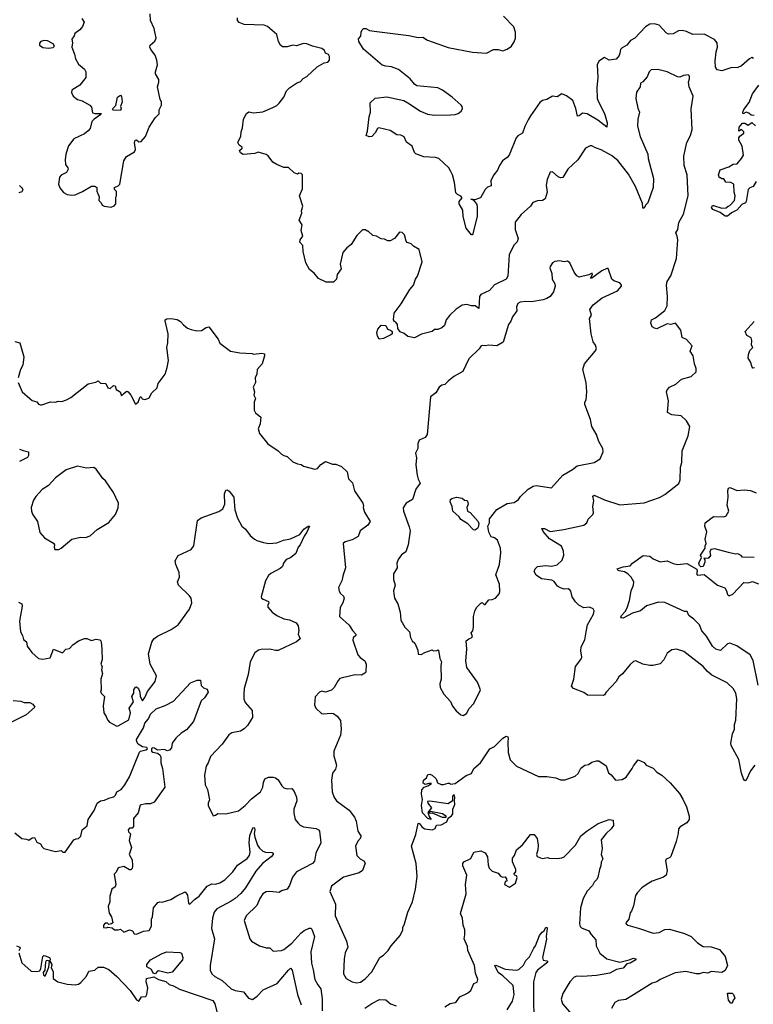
# Model space of a CAD drawing. Extents: x 2056909 to 2160450, y 827444 to 1016825.
# Tile 313 of 501: x 2119806 to 2126138, y 940922 to 949413. Entities that reach past the tile are written whole.
import ezdxf

# ---------------------------------------------------------------- set-up
doc = ezdxf.new("R2010")
doc.units = 0

msp = doc.modelspace()

# ---------------------------------------------------------------- linework, layer by layer
at = {"layer": '0CON10XD'}
for points in [[(2120376.2, 948913.8), (2120325, 948847.5), (2120257.5, 948805), (2120252.5, 948785), (2120267.5, 948755), (2120303.9, 948723.9), (2120345, 948712.5), (2120412.5, 948675), (2120425, 948660), (2120435, 948610), (2120454.3, 948604.3), (2120510, 948605), (2120507.5, 948595), (2120448.8, 948555), (2120430, 948535), (2120413.3, 948475), (2120397.5, 948455), (2120365, 948430), (2120274.4, 948385.6), (2120226.2, 948325), (2120203.8, 948255), (2120198.8, 948205), (2120201.2, 948165), (2120222.5, 948135), (2120223.3, 948125), (2120210, 948095), (2120165, 948071.2), (2120148.8, 948055), (2120140, 947995), (2120153.4, 947963.4), (2120183.6, 947923.6), (2120215, 947904.3), (2120255, 947899.2), (2120285, 947904.2), (2120349.5, 947930.5), (2120425, 947977.5), (2120455, 947977.5), (2120472.5, 947965), (2120472.5, 947935), (2120492.5, 947885), (2120490, 947855), (2120510, 947835), (2120517.5, 947815), (2120535, 947803.8), (2120595, 947796), (2120622.7, 947807.3), (2120636.7, 947825), (2120637, 947883), (2120642.5, 947895), (2120641.7, 947931.7), (2120625, 947950), (2120623.3, 947965), (2120655, 947980), (2120670, 947995), (2120704.4, 948195.6), (2120727, 948233), (2120796, 948275), (2120806.2, 948295), (2120797.5, 948355), (2120802.5, 948375), (2120815, 948377.5), (2120835, 948360), (2120855, 948363.3), (2120891.2, 948405), (2120923.8, 948485), (2120974.4, 948565.6), (2121009.5, 948600.5), (2121011.2, 948635), (2121030, 948675), (2121030, 948705), (2121018.8, 948725), (2120995.8, 948835), (2121008, 948875), (2121007.7, 948897.7), (2120977.5, 948945), (2120977.5, 948965), (2120996.2, 949025), (2120990, 949065), (2120976.1, 949106.1), (2120937.5, 949155), (2120930, 949175), (2120933.8, 949195), (2120971.7, 949228.3), (2120983.8, 949255), (2120967.3, 949337.3), (2120936.2, 949405), (2120933.3, 949465)], [(2120342.5, 949425), (2120361.7, 949391.7), (2120347.5, 949355), (2120326.7, 949325), (2120282.5, 949295), (2120277, 949273), (2120257.5, 949245), (2120262.5, 949215), (2120257.5, 949175), (2120280, 949115), (2120287.5, 949075), (2120315, 949030), (2120366.4, 948986.4), (2120377.5, 948965), (2120376.2, 948913.8)], [(2125741.7, 943791.7), (2125705, 943836), (2125537.5, 943965), (2125475, 943983.3), (2125435, 943980), (2125395, 943950), (2125365, 943891.2), (2125335, 943858.8), (2125275, 943843.3), (2125245, 943843.3), (2125185, 943853.8), (2125125, 943883.3), (2125105, 943878.8), (2125075, 943853.3), (2125008.3, 943771.7), (2124976.7, 943745), (2124954.2, 943705.8), (2124866.7, 943615), (2124855, 943591.2), (2124845, 943586), (2124707.7, 943587.7), (2124675, 943610), (2124586.7, 943645), (2124568.8, 943665), (2124588, 943725), (2124603.3, 943835), (2124650, 943895), (2124658.8, 943915), (2124649.5, 943969.5), (2124652, 944005), (2124684.3, 944065), (2124695.4, 944134.6), (2124706.9, 944195), (2124758.6, 944285), (2124763.3, 944315), (2124755, 944332.5), (2124723.6, 944346.4), (2124675, 944340), (2124632.5, 944365), (2124603.9, 944393.9), (2124575.8, 944435.8), (2124563.9, 944483.9), (2124555, 944496.7), (2124540, 944505), (2124505, 944501.4), (2124475, 944512), (2124448.9, 944528.9), (2124418.9, 944568.9), (2124399.8, 944579.8), (2124311.2, 944591.2), (2124265, 944621.4), (2124246.7, 944655), (2124255, 944678), (2124275, 944696.7), (2124345, 944705.6), (2124395, 944701.4), (2124445, 944710.6), (2124486.9, 944753.1), (2124502.2, 944795), (2124499.4, 944829.4), (2124482, 944872), (2124380, 944935), (2124325, 944999.4), (2124312.5, 945025), (2124335, 945024.4), (2124385, 944999.2), (2124502.9, 945017.1), (2124675, 945054.2), (2124702.5, 945075), (2124712.5, 945105), (2124753, 945147), (2124759.3, 945160.7), (2124752, 945215), (2124761.2, 945265), (2124753.8, 945305), (2124765, 945313.3), (2124855, 945273.3), (2124985, 945228.1), (2125195, 945246.2), (2125327.7, 945292.3), (2125375, 945318.8), (2125495, 945412.5), (2125506.2, 945445), (2125508.8, 945555), (2125522, 945595), (2125524.3, 945695), (2125576, 945825), (2125588.8, 945905), (2125561.2, 945955), (2125515, 945995.7), (2125435, 946006), (2125396.7, 946025), (2125406.7, 946125), (2125390, 946205), (2125395, 946221.2), (2125415, 946243.3), (2125470.5, 946269.5), (2125517.4, 946312.6), (2125602.9, 946337.1), (2125643.8, 946375), (2125646, 946405), (2125630.8, 946445), (2125617.5, 946515), (2125594, 946555), (2125609.2, 946599.2), (2125560, 946655), (2125523.5, 946673.5), (2125512.9, 946735), (2125465.7, 946795.7), (2125425, 946785.7), (2125395, 946790), (2125305, 946748.1), (2125285, 946752.2), (2125266.5, 946765), (2125254.7, 946795), (2125260.6, 946825), (2125295, 946842.9), (2125373.8, 946905), (2125394.4, 946945), (2125397.1, 947025), (2125389.3, 947125), (2125393.2, 947155), (2125425.7, 947205), (2125473.8, 947355), (2125485.7, 947515), (2125481.4, 947545), (2125468, 947575), (2125485.7, 947605), (2125495.5, 947664.5), (2125536.7, 947735), (2125575.5, 947895), (2125568.5, 948075), (2125540.9, 948155), (2125537.3, 948235), (2125564.6, 948355.4), (2125597.1, 948415), (2125610, 948465), (2125602.2, 948645), (2125618.1, 948755), (2125584.3, 948835), (2125580, 948875), (2125586, 948904), (2125586.2, 948925), (2125575, 948936.7), (2125535, 948931.2), (2125505, 948918.8), (2125485, 948920), (2125395, 948964.3), (2125315, 948982.5), (2125255, 948981.4), (2125238.1, 948965), (2125220.5, 948919.5), (2125183.1, 948876.9), (2125164, 948865), (2125160.8, 948835), (2125131.2, 948788.8), (2125124, 948735), (2125141.7, 948651.7), (2125155.7, 948615), (2125140.8, 948555), (2125138.1, 948495), (2125162.2, 948405), (2125226.4, 948255), (2125231.5, 948215), (2125275.6, 948045), (2125273.3, 947965), (2125227.5, 947835), (2125207.1, 947812.9), (2125195, 947786.7), (2125185, 947787.5), (2125183.1, 947793.1), (2125182.7, 947827.3), (2125122.2, 947975), (2125060.5, 948080.5), (2124970.1, 948200.1), (2124915, 948241.9), (2124825, 948290.8), (2124775, 948307.8), (2124745, 948325.7), (2124730, 948325), (2124690, 948305), (2124623.3, 948205), (2124538, 948125), (2124495, 948053.3), (2124475, 948050), (2124455, 948058.8), (2124405, 948102.5), (2124385, 948097.5), (2124357.5, 948035), (2124351.5, 947985), (2124358.1, 947925), (2124340.3, 947869.7), (2124317.5, 947855), (2124275, 947851.4), (2124235, 947838), (2124216.2, 947805), (2124135, 947734), (2124082.9, 947667.1), (2124084, 947605), (2124109.2, 947525), (2124101.2, 947498.8), (2124071.7, 947468.3), (2124032, 947385), (2124019.7, 947200.3), (2124003.8, 947175), (2123905, 947125.6), (2123861.7, 947078.3), (2123786.6, 947043.4), (2123775.7, 947025), (2123768.3, 946921.7), (2123736.4, 946946.4), (2123705, 946946), (2123664.3, 946955.7), (2123625, 946950), (2123574.4, 946915.6), (2123518.8, 946865), (2123488, 946825), (2123472, 946775), (2123448.6, 946755), (2123415, 946740.8), (2123385, 946741.5), (2123365, 946724), (2123275, 946700), (2123215, 946670), (2123155, 946680), (2123125, 946705.7), (2123090.8, 946720.8), (2123070.5, 946750.5), (2123065.7, 946785.7), (2123053.3, 946803.3), (2123040.7, 946810.7), (2123033.9, 946823.9), (2123038.3, 946881.7), (2123098.3, 946961.7), (2123173.4, 947086.6), (2123205.8, 947125), (2123222.5, 947175), (2123238.8, 947201.2), (2123281.2, 947325), (2123255, 947430), (2123205, 947460), (2123185, 947480), (2123151.7, 947491.7), (2123143, 947503), (2123127, 947557), (2123108.3, 947578.3), (2123085, 947580), (2123040, 947525), (2123005, 947507.5), (2122985, 947507.5), (2122955, 947520), (2122925, 947522.5), (2122885, 947547.5), (2122853, 947553), (2122815, 947590), (2122805, 947590), (2122791.7, 947601.7), (2122765, 947600), (2122715, 947552.5), (2122666.7, 947475), (2122630, 947445), (2122596.2, 947405), (2122573.3, 947305), (2122580, 947265), (2122547.5, 947215), (2122540, 947175), (2122515, 947150), (2122450.7, 947150.7), (2122385, 947182.5), (2122347.7, 947227.7), (2122308.3, 947258.3), (2122275, 947317.5), (2122253.3, 947415), (2122248.8, 947465), (2122223.8, 947495), (2122228, 947515), (2122248.8, 947545), (2122236.2, 947595), (2122243.3, 947645), (2122217.5, 947685), (2122240, 947745), (2122238.8, 947765), (2122249.2, 947805), (2122222.5, 947895), (2122245.9, 947954.1), (2122246.7, 948075), (2122235, 948087.5), (2122215, 948090), (2122205, 948080), (2122175, 948093.3), (2122125, 948137.5), (2122085, 948140), (2122025, 948163.3), (2121992.5, 948185), (2121950, 948240), (2121935, 948250), (2121865, 948270), (2121835, 948260), (2121735, 948250), (2121712.5, 948265), (2121702.5, 948285), (2121727.5, 948305), (2121726.7, 948315), (2121701.1, 948331.1), (2121688, 948355), (2121715, 948410), (2121718.8, 948445), (2121730.7, 948479.3), (2121738.8, 948555), (2121765, 948603.8), (2121785, 948617.5), (2121825, 948610), (2121905, 948618.2), (2121991.2, 948655), (2122025, 948674.4), (2122045, 948694.3), (2122085, 948746), (2122109.3, 948800.7), (2122133.6, 948826.4), (2122195, 948866.7), (2122229.1, 948880.9), (2122253.2, 948906.8), (2122285.8, 948924.2), (2122373.9, 949006.1), (2122435, 949040), (2122465, 949046.7), (2122478.8, 949065), (2122481.2, 949095), (2122471.7, 949111.7), (2122446.7, 949125), (2122436.8, 949146.8), (2122415, 949164), (2122334.3, 949184.3), (2122285, 949204), (2122255, 949207.5), (2122195, 949188), (2122165, 949194), (2122115, 949178.2), (2122075, 949180), (2122056.7, 949195), (2122040.6, 949225), (2122025.6, 949285.6), (2121945, 949355.8), (2121915, 949365.8), (2121745, 949372), (2121699.3, 949389.3), (2121686.7, 949405), (2121685, 949430)], [(2124985.8, 949124.2), (2124981.2, 949105), (2124955, 949073.8), (2124895, 949063.8), (2124855, 949086.2), (2124805, 949056.2), (2124790.6, 949025), (2124795.6, 948915), (2124788.2, 948825), (2124791.8, 948735), (2124800.9, 948705), (2124853.3, 948605), (2124877.5, 948525), (2124875, 948487.5), (2124796.1, 948546.1), (2124705, 948600), (2124665, 948608.1), (2124635, 948584.2), (2124620.6, 948580.6), (2124606.2, 948646.2), (2124579.4, 948715), (2124525, 948757.5), (2124485, 948773.8), (2124445, 948748.1), (2124405, 948754), (2124355, 948726), (2124317.5, 948715), (2124295, 948698.8), (2124214.6, 948585.4), (2124195, 948548.8), (2124166.4, 948493.6), (2124145.6, 948435), (2124105, 948410.8), (2124090.8, 948395), (2124031.2, 948245), (2124013.3, 948225), (2123972.7, 948197.3), (2123946.7, 948155), (2123931.2, 948115), (2123897.5, 948075), (2123873.6, 948026.4), (2123875, 947980), (2123845, 947970), (2123825, 947950), (2123782.3, 947877.7), (2123735, 947860), (2123700, 947865), (2123720, 947860), (2123748.8, 947825), (2123754.1, 947804.1), (2123755.8, 947715), (2123715, 947556.7), (2123705, 947556.7), (2123660.8, 947615), (2123634.2, 947715), (2123630, 947770), (2123600, 947825), (2123600, 947845), (2123625, 947877.5), (2123615, 947892), (2123584.5, 947904.5), (2123569.7, 947919.7), (2123558.7, 948008.7), (2123541.4, 948075), (2123526, 948105), (2123510, 948135), (2123422.5, 948215), (2123395, 948224), (2123295, 948231.2), (2123225, 948256.7), (2123215, 948267.5), (2123192.5, 948322.5), (2123145, 948358), (2123124.2, 948404.2), (2123095, 948418), (2123060.5, 948420.5), (2123005, 948458), (2122905, 948481.2), (2122894.2, 948475.8), (2122875, 948436.7), (2122845, 948406.7), (2122821.7, 948401.7), (2122797.5, 948415), (2122809.3, 948450.7), (2122821.2, 948575), (2122833.3, 948615), (2122831.2, 948695), (2122875, 948736.2), (2122975, 948747.5), (2123122.5, 948715), (2123157.6, 948697.6), (2123265, 948623.3), (2123325, 948597.5), (2123385, 948590), (2123525, 948593.3), (2123564.4, 948595.6), (2123590, 948605), (2123616.2, 948625), (2123628.8, 948645), (2123626, 948665), (2123618, 948675), (2123537.5, 948745), (2123455.8, 948805), (2123415, 948825.5), (2123233.2, 948843.2), (2123215, 948856), (2123175, 948902.5), (2123075, 948984.2), (2123015, 949007.5), (2122965, 949011.2), (2122935, 949021.2), (2122775, 949160), (2122733.9, 949226.1), (2122730.8, 949249.2), (2122749.5, 949270.5), (2122753.3, 949306.7), (2122762.5, 949325), (2122775, 949336.2), (2122795, 949336.7), (2122825, 949320), (2122865, 949313.3), (2123165, 949278), (2123245, 949258.8), (2123285, 949263.8), (2123325, 949236), (2123375, 949220.8), (2123504.5, 949174.5), (2123715, 949132.5), (2123834.1, 949125.9), (2123895, 949156.5), (2123935, 949157.5), (2123975, 949145.8), (2124015, 949160), (2124050, 949185), (2124075, 949221.2), (2124084.5, 949255), (2124086.2, 949305), (2124070.8, 949350.8), (2123982.9, 949445)], [(2126139.3, 949079.3), (2126126.4, 949086.4), (2126105, 949076.2), (2126035, 949015.8), (2126005, 949002), (2125945, 948999.4), (2125865, 948973.1), (2125825, 948980), (2125812.5, 949005), (2125807.8, 949055), (2125817.8, 949135), (2125829.1, 949175), (2125825.6, 949215), (2125803.2, 949243.2), (2125715, 949287.1), (2125616.6, 949286.6), (2125562, 949312), (2125525, 949320.5), (2125493.7, 949316.3), (2125445, 949292.5), (2125405, 949288.1), (2125385, 949298.6), (2125325, 949365.7), (2125285, 949377.1), (2125245.9, 949374.1), (2125208.3, 949351.7), (2125116.7, 949255), (2125076.7, 949235), (2125046.2, 949195), (2125005, 949172), (2124991.4, 949155), (2124985.8, 949124.2)], [(2120055, 949167.5), (2120095, 949173.3), (2120107.5, 949185), (2120096.4, 949206.4), (2120045, 949230), (2120015, 949233.3), (2119990, 949225), (2119978.3, 949211.7), (2119977.5, 949195), (2120005, 949172.5), (2120055, 949167.5)], [(2126145, 948586.7), (2126118.8, 948588.8), (2126098.3, 948608.3), (2126075, 948616.2), (2126051.7, 948601.7), (2126047.5, 948615), (2126055, 948640), (2126100.9, 948699.1), (2126132, 948775), (2126185, 948847.5)], [(2120675, 948630), (2120615, 948633.3), (2120607.5, 948645), (2120637, 948673), (2120650, 948745), (2120675, 948762.5), (2120685, 948750), (2120690, 948705), (2120676.2, 948665), (2120682.5, 948645), (2120675, 948630)], [(2125915, 947717.5), (2125895, 947717.5), (2125850.7, 947750.7), (2125787.5, 947775), (2125778, 947795), (2125785, 947810), (2125795, 947811.2), (2125865, 947787.5), (2125905, 947790), (2125920, 947805), (2125935, 947810), (2125977, 947853), (2125980, 947895), (2125972.5, 947925), (2125970, 947995), (2125945, 948010), (2125901.7, 948011.7), (2125885, 948040), (2125865, 948040), (2125855, 948050), (2125845, 948050), (2125837.5, 948075), (2125851.7, 948118.3), (2125925.9, 948144.1), (2125965, 948167.5), (2125999.3, 948170.7), (2126037.5, 948215), (2126052.5, 948245), (2126041.7, 948321.7), (2126014.1, 948374.1), (2126013.3, 948395), (2126020.7, 948409.3), (2126057.5, 948435), (2126057.5, 948445), (2126035, 948467.5), (2126011.7, 948451.7), (2126015, 948487.5), (2126045, 948520), (2126065, 948520), (2126095, 948503.3), (2126125, 948527.5), (2126158, 948498)], [(2119804.2, 947984.2), (2119818, 947968), (2119825.8, 947965), (2119832, 947945), (2119825, 947930), (2119799.3, 947920.7)], [(2126163.2, 948016.8), (2126135.5, 947974.5), (2126107.7, 947962.3), (2126092.3, 947947.7), (2126076.2, 947845), (2126070, 947835), (2126039.1, 947820.9), (2125995, 947770), (2125951.2, 947748.8), (2125915, 947717.5)], [(2123635, 943412.5), (2123661.2, 943428.8), (2123686.4, 943473.6), (2123724.5, 943515.5), (2123784, 943635), (2123758.7, 943698.7), (2123666.2, 943825), (2123656.7, 943885), (2123666.7, 943985), (2123660, 944055), (2123682.5, 944075), (2123707.5, 944085), (2123713.3, 944095), (2123702.5, 944125), (2123716.2, 944143.8), (2123723.3, 944175), (2123724, 944265), (2123733.6, 944313.6), (2123747.5, 944342.5), (2123785, 944381.2), (2123796.7, 944386.7), (2123815, 944370), (2123825, 944370), (2123855, 944410), (2123885, 944413.3), (2123912.5, 944425), (2123946.1, 944463.9), (2123951.2, 944485), (2123946, 944545), (2123916.2, 944625), (2123947.5, 944715), (2123958.1, 944815), (2123955.7, 944855), (2123929.2, 944925), (2123905, 944944), (2123874.1, 944954.1), (2123855, 944993.3), (2123845.6, 945044.4), (2123862.5, 945075), (2123861.4, 945108.6), (2123925, 945188.8), (2124015, 945240), (2124075, 945250), (2124110, 945275), (2124128.8, 945301.2), (2124195, 945363.3), (2124239.3, 945390.7), (2124265, 945396.2), (2124395, 945376.7), (2124495, 945484.2), (2124577.2, 945532.8), (2124616.7, 945565), (2124765.7, 945594.3), (2124816.7, 945625), (2124842.5, 945685), (2124838.8, 945715), (2124804, 945775), (2124784, 945835), (2124743.8, 945905), (2124734.1, 945964.1), (2124684, 946095), (2124684, 946115), (2124694.2, 946135.8), (2124700, 946205), (2124694, 946285), (2124667.5, 946395), (2124681.2, 946445), (2124773.3, 946555), (2124783.3, 946575), (2124776.7, 946605), (2124756.7, 946635), (2124738.8, 946705), (2124723.8, 946835), (2124742.5, 946865), (2124726.2, 946915), (2124755, 946953.8), (2124834.3, 947015.7), (2124966.1, 947073.9), (2125000, 947115), (2125000, 947125), (2124985, 947142.5), (2124935, 947160), (2124916.7, 947175), (2124885, 947266.7), (2124875, 947268), (2124831.5, 947248.5), (2124745, 947184), (2124732.5, 947185), (2124750, 947215), (2124746.4, 947226.4), (2124717.7, 947212.3), (2124635, 947193.1), (2124615, 947204.2), (2124590.8, 947235), (2124555, 947317.5), (2124535, 947330), (2124505, 947324.2), (2124465, 947333.8), (2124425, 947328), (2124405, 947316.7), (2124384.1, 947285.9), (2124382.3, 947272.3), (2124399.4, 947225), (2124402.9, 947175), (2124425.8, 947135), (2124427.5, 947115), (2124412.7, 947067.3), (2124384.2, 947025.8), (2124355, 947007.5), (2124325, 946998.1), (2124225, 946979.4), (2124175, 946983.3), (2124125, 946977.1), (2124105, 946966), (2124093.2, 946936.8), (2124098.3, 946901.7), (2124059.8, 946850.2), (2124046.3, 946813.7), (2124026.4, 946783.6), (2123977.9, 946632.1), (2123925, 946600), (2123855, 946607.5), (2123825, 946600.8), (2123796.4, 946603.6), (2123785, 946596.7), (2123773.3, 946575), (2123681.7, 946488.3), (2123632.1, 946377.9), (2123553, 946337), (2123504.5, 946295.5), (2123475, 946266.2), (2123448.3, 946261.7), (2123426.1, 946243.9), (2123396.7, 946195), (2123350.7, 946159.3), (2123322.5, 945835), (2123305, 945810), (2123255, 945787.5), (2123242, 945755), (2123243.3, 945715), (2123221.2, 945675), (2123230, 945635), (2123226.7, 945575), (2123236.4, 945486.4), (2123245, 945450), (2123262.5, 945415), (2123226.7, 945365), (2123196.7, 945275), (2123143.3, 945245), (2123117, 945203), (2123117.5, 945175), (2123168.8, 945038.8), (2123175.7, 945005.7), (2123160, 944885), (2123140, 944825), (2123103, 944797), (2123072.3, 944757.7), (2123061.2, 944725), (2123063.8, 944685), (2123034, 944635), (2123032, 944585), (2123046.2, 944535), (2123032.3, 944487.7), (2123034.1, 944464.1), (2123041.2, 944425), (2123071.2, 944375), (2123090, 944305), (2123096.2, 944235), (2123130, 944175), (2123170, 944135), (2123178.8, 944085), (2123195, 944056.7), (2123217.5, 944035), (2123242.5, 943975), (2123245, 943940), (2123271.7, 943938.3), (2123303, 943957), (2123365, 943980), (2123375, 943970), (2123407, 943973), (2123415, 943980), (2123420, 943975), (2123432.5, 943905), (2123446.7, 943875), (2123440, 943845), (2123443.3, 943725), (2123432.5, 943685), (2123436.7, 943655), (2123466.4, 943596.4), (2123525, 943533.3), (2123542.2, 943492.2), (2123572.7, 943452.7), (2123615, 943416.7), (2123635, 943412.5)], [(2119794.2, 946284.2), (2119827.5, 946205), (2119892.5, 946145), (2119915, 946130), (2119955, 946116.7), (2119968.8, 946098.8), (2119985, 946092), (2119998.3, 946091.7), (2120071.7, 946118.3), (2120115, 946113.8), (2120137, 946123), (2120169.3, 946120.7), (2120210, 946135), (2120247.5, 946155), (2120396.2, 946273.8), (2120463.3, 946286.7), (2120485, 946297.5), (2120505, 946277.5), (2120550, 946275), (2120567.5, 946237.5), (2120587.5, 946232.5), (2120615, 946257.5), (2120630, 946255), (2120640, 946225), (2120673.3, 946205), (2120685, 946170), (2120703.3, 946186.7), (2120725, 946206.7), (2120735, 946210), (2120742.5, 946205), (2120766.7, 946175), (2120805, 946097.5), (2120830, 946115), (2120845, 946160), (2120855, 946160), (2120863, 946143), (2120885, 946137.5), (2120913.6, 946146.4), (2120925, 946152.5), (2120946.7, 946195), (2120993, 946237), (2121002.5, 946275), (2121061.2, 946355), (2121080, 946415), (2121090, 946475), (2121076.7, 946585), (2121086.2, 946625), (2121088, 946705), (2121062.5, 946815), (2121062.5, 946825), (2121075, 946832.5), (2121115, 946837.5), (2121165, 946828), (2121195, 946810), (2121220.3, 946780.3), (2121255, 946754), (2121285, 946740), (2121335, 946730), (2121375, 946732), (2121415, 946758.8), (2121440, 946765), (2121518.8, 946658.8), (2121535, 946622.5), (2121625, 946553.3), (2121705, 946540), (2121813.6, 946533.6), (2121825, 946527.5), (2121896.1, 946536.1), (2121918.3, 946531.7), (2121920, 946515), (2121900, 946445), (2121856.7, 946395), (2121853.3, 946355), (2121838.8, 946325), (2121841.2, 946285), (2121820, 946245), (2121832.5, 946205), (2121826.7, 946175), (2121842.5, 946145), (2121830, 946115), (2121830, 946045), (2121841.7, 946021.7), (2121886.7, 945985), (2121883, 945927), (2121863.3, 945885), (2121876.7, 945845), (2121946.7, 945755), (2122035.8, 945695.8), (2122065, 945666.7), (2122085, 945653.3), (2122115, 945646.7), (2122165, 945600), (2122205, 945582.5), (2122235, 945577.5), (2122255, 945562.5), (2122355, 945537.5), (2122376.1, 945543.9), (2122405, 945576.7), (2122445, 945603.8), (2122505, 945580), (2122535, 945581.2), (2122585, 945561.2), (2122631.4, 945515), (2122644.6, 945454.6), (2122677.9, 945417.9), (2122695, 945350), (2122768.8, 945245), (2122772.5, 945222.5)], [(2122908.3, 946658.3), (2122893.3, 946685), (2122888.8, 946715), (2122896.1, 946743.9), (2122925, 946780), (2122967, 946777), (2122980, 946745), (2123007, 946737), (2123020, 946725), (2123020, 946705), (2123010, 946695), (2122945, 946662.5), (2122908.3, 946658.3)], [(2126149.3, 946410.7), (2126135, 946407.5), (2126127.7, 946417.7), (2126113, 946463), (2126093.8, 946495), (2126096, 946525), (2126108.3, 946561.7), (2126132.5, 946585), (2126122.5, 946605), (2126126.4, 946646.4), (2126119.3, 946669.3), (2126080.8, 946690.8), (2126068.8, 946725), (2126145, 946811.2)], [(2119765, 946638.8), (2119807.3, 946627.3), (2119843.2, 946506.8), (2119832.9, 946435), (2119813.3, 946395), (2119794.4, 946325)], [(2119805, 945709.4), (2119835, 945699.2), (2119882.5, 945685), (2119882.5, 945655), (2119875, 945637.5), (2119805.8, 945604.2)], [(2120145, 944844.2), (2120165, 944854.2), (2120255, 944934), (2120331.7, 944951.7), (2120375, 944946.2), (2120415, 944961.2), (2120474.4, 945015.6), (2120574.3, 945075.7), (2120633.2, 945146.8), (2120656.6, 945203.4), (2120659.2, 945245), (2120617, 945337), (2120546.7, 945435), (2120523.3, 945455), (2120465.9, 945535.9), (2120445, 945550), (2120384, 945546), (2120305, 945563.3), (2120208.3, 945531.7), (2120115, 945461.2), (2120056.2, 945395), (2119999.7, 945360.3), (2119945, 945302), (2119925, 945270), (2119905.7, 945205), (2119906.9, 945175), (2119917.5, 945147.5), (2119960, 945085), (2119981.2, 944991.2), (2120020, 944945), (2120099.5, 944899.5), (2120106.7, 944885), (2120103.8, 944863.8), (2120110, 944845), (2120145, 944844.2)], [(2119795, 944390.6), (2119825.5, 944375.5), (2119827.8, 944355), (2119804.4, 944225), (2119814.6, 944134.6), (2119830.9, 944100.9), (2119838, 944068), (2119865, 944047.5), (2119871.2, 944011.2), (2119910, 943955), (2119967.5, 943905), (2120005, 943898), (2120070.5, 943909.5), (2120096.7, 943983.3), (2120175, 943952), (2120205, 943983.8), (2120235, 943991.2), (2120265, 944021.2), (2120314.2, 944055.8), (2120365, 944077.5), (2120385, 944077.5), (2120425, 944060), (2120465, 944071.2), (2120497.5, 944065), (2120506.2, 944056.2), (2120513.3, 944025), (2120516.1, 943976.1), (2120517.5, 943895), (2120507.5, 943855), (2120517.5, 943835), (2120513.3, 943805), (2120520, 943775), (2120507.5, 943725), (2120510, 943635), (2120503.3, 943625), (2120510, 943605), (2120537.5, 943575), (2120527.5, 943495), (2120532.5, 943435), (2120553.3, 943405), (2120563.9, 943373.9), (2120582.5, 943355), (2120645, 943320), (2120655, 943322.5), (2120749.6, 943375), (2120764, 943435), (2120750.5, 943475), (2120788.9, 943531.1), (2120774.5, 943575), (2120790.6, 943605), (2120792.5, 943635), (2120805, 943655.7), (2120815, 943660.8), (2120832.5, 943645), (2120843.8, 943615), (2120846, 943575), (2120865, 943540), (2120885, 943566.7), (2120910, 943620), (2120976, 943705), (2120986.7, 943755), (2120933.8, 943855), (2120916.7, 943945), (2120946.7, 944045), (2120965, 944072.5), (2120995, 944096.7), (2121115, 944153.8), (2121175, 944193.3), (2121270.5, 944329.5), (2121291.2, 944385), (2121286.2, 944425), (2121273.3, 944445), (2121176.2, 944535), (2121167.5, 944565), (2121186.7, 944605), (2121183.8, 944645), (2121153.8, 944715), (2121147.5, 944745), (2121175, 944792.5), (2121285, 944843.3), (2121310, 944875), (2121340, 945095), (2121373.4, 945116.6), (2121525, 945172.9), (2121559.5, 945195), (2121576.4, 945235), (2121574.5, 945325.5), (2121585, 945356.2), (2121597.3, 945357.3), (2121615, 945346.7), (2121653.3, 945295), (2121664, 945185)], [(2126145, 944775.8), (2126045, 944777.5), (2126033, 944793), (2126005, 944806.7), (2125983.9, 944803.9), (2125923, 944817), (2125805, 944850), (2125772.5, 944845), (2125762.5, 944825), (2125768.3, 944791.7), (2125755, 944772.5), (2125745, 944767.5), (2125711.7, 944768.3), (2125720, 944755), (2125720, 944735), (2125705, 944697.5), (2125683.8, 944693.8), (2125672.5, 944705), (2125667.5, 944725), (2125690, 944775), (2125682.5, 944795), (2125722.5, 944855), (2125723.3, 944875), (2125732.5, 944895), (2125723.6, 944933.6), (2125738, 944995), (2125720.8, 945045), (2125722.5, 945075), (2125795, 945128), (2125884.1, 945125.9), (2125903.3, 945135), (2125926, 945175), (2125913.3, 945225), (2125921.2, 945295), (2125918.3, 945351.7), (2125925, 945372.5), (2125939.3, 945379.3), (2125995, 945352.5), (2126060.8, 945359.2), (2126114.2, 945354.2), (2126162.7, 945332.7)], [(2122772.5, 945222.5), (2122770, 945205), (2122783.3, 945165), (2122830.8, 945085), (2122810.8, 945055), (2122745.7, 945004.3), (2122726.7, 944955), (2122675, 944927.5), (2122615, 944911.2), (2122598.8, 944895), (2122619.4, 944685), (2122597.1, 944625), (2122587.5, 944575), (2122558.8, 944515), (2122564.3, 944484.3), (2122576, 944465), (2122602.4, 944442.4), (2122608.1, 944425), (2122596.7, 944385), (2122571.2, 944345), (2122566.1, 944266.1), (2122650.6, 944190.6), (2122679.2, 944145), (2122708.1, 944115), (2122706.7, 944103.3), (2122685, 944083.3), (2122681.2, 944061.2), (2122726, 943935), (2122745, 943911.2), (2122785, 943883.3), (2122797.5, 943855), (2122793.3, 943786.7), (2122783.9, 943776.1), (2122755, 943759.2), (2122705, 943762), (2122675, 943756.2), (2122569.5, 943730.5), (2122553.8, 943715), (2122521.2, 943655), (2122498.3, 943631.7), (2122445, 943614), (2122415, 943621.2), (2122395, 943613.3), (2122356.4, 943573.6), (2122351.2, 943505), (2122363.3, 943475), (2122410.3, 943430.3), (2122425, 943425.8), (2122495, 943432.5), (2122515, 943429.2), (2122547.6, 943407.6), (2122575, 943370), (2122580, 943295), (2122575, 943242.5), (2122518.6, 943105), (2122518, 943065), (2122540, 942985), (2122531.7, 942948.3), (2122506.2, 942915), (2122497.5, 942855), (2122502.5, 942755), (2122520, 942705), (2122542, 942675), (2122648.8, 942595), (2122695.8, 942535), (2122710.3, 942500.3), (2122724.2, 942415), (2122750, 942375), (2122747.5, 942355), (2122725, 942330), (2122706, 942285), (2122716.7, 942205), (2122745, 942176.7), (2122777.7, 942157.7), (2122788.3, 942138.3), (2122764, 942075), (2122735, 942054.2), (2122600.6, 942019.4), (2122498.3, 941941.7), (2122484.3, 941895), (2122530.8, 941785), (2122529.2, 941685), (2122626.9, 941466.9), (2122639.2, 941415), (2122616.7, 941365), (2122606.7, 941315), (2122602, 941185), (2122624.2, 941145), (2122675, 941115.8), (2122717, 941107), (2122747.2, 941112.8), (2122788.7, 941141.3), (2122845, 941200.8), (2122913.8, 941325), (2122947.5, 941345), (2122986.7, 941385), (2123013.3, 941425), (2123090, 941515), (2123113.3, 941565), (2123113.3, 941585), (2123128.8, 941615), (2123156.7, 941715), (2123196.7, 941805), (2123223.8, 941915), (2123236, 942025), (2123228.8, 942135), (2123186.7, 942285), (2123226.2, 942385), (2123245, 942480), (2123255, 942482.5), (2123280.5, 942450.5), (2123303.5, 942433.5), (2123365, 942425.9), (2123391.7, 942438.3), (2123405, 942466.7), (2123445, 942468), (2123493.3, 942495), (2123503.2, 942526.8), (2123533.8, 942546.2), (2123545.4, 942565), (2123544.8, 942605), (2123562.6, 942645), (2123558.8, 942675), (2123563.1, 942705), (2123555, 942730), (2123543.2, 942716.8), (2123541.2, 942675), (2123505, 942651.5), (2123345, 942673.3), (2123325, 942670), (2123327.5, 942655), (2123361.2, 942615), (2123328.8, 942575), (2123340.2, 942540.2), (2123356.7, 942515), (2123330, 942525), (2123281.8, 942571.8), (2123273.1, 942635), (2123282.3, 942687.7), (2123273.3, 942735), (2123277.5, 942772.5), (2123296.4, 942793.6), (2123330, 942805), (2123360, 942825), (2123337, 942827), (2123305, 942817.5), (2123287.5, 942827.5), (2123291.2, 942855), (2123316.7, 942875), (2123327.5, 942902.5), (2123345, 942907.5), (2123365, 942898.8), (2123401.2, 942865), (2123411.7, 942831.7), (2123445, 942817.5), (2123465, 942816.7), (2123505, 942830), (2123515, 942830), (2123525, 942820), (2123565, 942826.2), (2123660, 942895), (2123705, 942912), (2123725, 942956.7), (2123783.8, 943005), (2123865, 943123.8), (2123905, 943146.2), (2123975, 943216.7), (2124005, 943233.3), (2124018.3, 943228.3), (2124023.3, 943215), (2124018.8, 943185), (2124023, 943093), (2124040.9, 943030.9), (2124094.3, 942974.3), (2124285, 942886.2), (2124355, 942886), (2124435, 942876.2), (2124475, 942858), (2124515, 942856.7), (2124600.7, 942889.3), (2124625, 942912.5), (2124650.5, 942959.5), (2124685, 942983.3), (2124715, 942990), (2124745, 943010), (2124785, 943021.2), (2124805, 943020), (2124867, 942977), (2124887.7, 942917.7), (2124911.7, 942901.7), (2124950, 942855), (2125005, 942860), (2125039.5, 942880.5), (2125093.3, 942955), (2125102.7, 942977.3), (2125145, 943030), (2125195, 943006), (2125214.2, 942984.2), (2125275, 942958), (2125305, 942924.2), (2125347.4, 942897.4), (2125420.7, 942830.7), (2125499.7, 942739.7), (2125530.6, 942690.6), (2125561.1, 942625), (2125584.4, 942545), (2125583.6, 942516.4), (2125565, 942485.7), (2125507.7, 942452.3), (2125493.3, 942435), (2125490, 942395), (2125471.2, 942325), (2125426.7, 942195), (2125416.1, 942183.9), (2125387, 942173), (2125380, 942160), (2125395.8, 942075), (2125385.8, 942034.2), (2125362.1, 942017.9), (2125265.7, 941984.3), (2125221.7, 941958.3), (2125176.7, 941925), (2125137.5, 941885), (2125121.2, 941858.8), (2125105, 941770), (2125087.5, 941725), (2125075, 941710), (2125062.5, 941655), (2125037.5, 941625), (2125040, 941615), (2125054.1, 941604.1), (2125155.9, 941575.9), (2125275, 941535.8), (2125325, 941541.1), (2125375, 941566.9), (2125415, 941569.2), (2125545, 941532.9), (2125601.2, 941505), (2125655, 941452), (2125705, 941418.8), (2125775, 941417.8), (2125845, 941393.3), (2125896.2, 941335), (2125915.8, 941255), (2125895, 941213.3), (2125865, 941196.7), (2125775, 941203.3), (2125745, 941191.2), (2125705, 941196), (2125672.5, 941185), (2125645, 941183.3), (2125555, 941205.7), (2125465, 941194.4), (2125335, 941136.9), (2125305, 941114.4), (2125265, 941104.3), (2125105, 941003.8), (2125037.3, 940962.7), (2124975, 940953.8), (2124944.2, 940935.8), (2124914.1, 940885.9)], [(2123735, 945011.2), (2123723.3, 945015), (2123675, 945066.2), (2123615, 945103.3), (2123600, 945125), (2123545.9, 945175.9), (2123540, 945215), (2123520.8, 945255), (2123525.8, 945274.2), (2123535, 945283.8), (2123575, 945296.2), (2123625, 945286.7), (2123645, 945270), (2123665, 945267.5), (2123670.7, 945260.7), (2123676.2, 945235), (2123666.2, 945205), (2123672.5, 945175), (2123695, 945163.3), (2123763.8, 945085), (2123768, 945065), (2123763.9, 945036.1), (2123757.5, 945025), (2123735, 945011.2)], [(2121664, 945185), (2121685.7, 945115.7), (2121724.1, 945044.1), (2121755, 945018.8), (2121795.8, 944965.8), (2121834.2, 944934.2), (2121852.7, 944922.7), (2121910, 944905), (2121955.9, 944895.9), (2122025, 944902.9), (2122082.5, 944925), (2122145, 944937.1), (2122225, 944972), (2122259.8, 945020.2), (2122295, 945045.7), (2122308, 945045), (2122285, 944992.5), (2122260.6, 944959.4), (2122226.2, 944885), (2122211.2, 944865), (2122189.2, 944810.8), (2122145, 944771.2), (2122105, 944757.5), (2122083, 944727), (2122075, 944697.5), (2122055, 944680), (2121972.7, 944637.3), (2121955, 944620), (2121927.1, 944575), (2121891.2, 944435), (2121893.3, 944425), (2121907.5, 944415), (2121952.5, 944395), (2121956.7, 944385), (2121946.7, 944365), (2121948, 944348), (2121985, 944303.3), (2122025, 944273.8), (2122085, 944246.7), (2122135, 944236.2), (2122191.7, 944211.7), (2122210, 944185), (2122214.4, 944145), (2122209.2, 944115), (2122226.7, 944075), (2122195, 944048), (2122037, 943973), (2122015, 943972.2), (2121965, 943985.6), (2121889.5, 943980.5), (2121867.5, 943975), (2121835.9, 943954.1), (2121796, 943875), (2121777.1, 943765), (2121744.3, 943645), (2121740, 943595), (2121741.2, 943555), (2121751.2, 943525), (2121812.5, 943455), (2121816, 943395), (2121771.2, 943325), (2121745, 943296.7), (2121711.7, 943278.3), (2121638.3, 943261.7), (2121612.5, 943245), (2121554.1, 943165.9), (2121451.7, 943058.3), (2121433.8, 943005), (2121416.2, 942975), (2121402.7, 942897.3), (2121407.5, 942815), (2121426, 942775), (2121443.3, 942685), (2121433.8, 942655), (2121434.2, 942635), (2121475, 942547.5), (2121497.7, 942552.3), (2121515, 942566.7), (2121585, 942564), (2121695, 942591.2), (2121751.2, 942635), (2121805.7, 942694.3), (2121886, 942755), (2121905.8, 942795), (2121909.2, 942835), (2121922.5, 942865), (2121955, 942880), (2121995, 942881.2), (2122015, 942876), (2122037.6, 942857.6), (2122068, 942805), (2122085, 942788), (2122115, 942779.2), (2122155, 942783.3), (2122175.6, 942755.6), (2122195, 942707.5), (2122196.9, 942675), (2122173.1, 942605), (2122171.2, 942571.2), (2122183.8, 942515), (2122208.8, 942485), (2122227, 942467), (2122255, 942452.5), (2122365, 942436.7), (2122385, 942427.1), (2122393.1, 942415), (2122404.4, 942315), (2122361.4, 942225), (2122351.4, 942155), (2122332.8, 942137.2), (2122194, 942065), (2122160.9, 942019.1), (2122135.8, 941945), (2122115, 941914.2), (2122065, 941899.2), (2122045, 941886.2), (2121965, 941894.2), (2121935, 941890.8), (2121906.2, 941875), (2121878, 941835), (2121852, 941775), (2121760, 941685), (2121744.3, 941645.7), (2121792.5, 941485), (2121805.7, 941465.7), (2121875, 941426), (2121935, 941407.5), (2121965, 941407.5), (2121995, 941381.2), (2122065, 941386), (2122085, 941392.9), (2122155, 941448.6), (2122231.4, 941535), (2122260.9, 941559.1), (2122305, 941578.6), (2122318.6, 941578.6), (2122328.9, 941568.9), (2122351.2, 941505), (2122320, 941375), (2122323.8, 941275), (2122340.2, 941220.2), (2122354.6, 941134.6), (2122378.3, 941088.3), (2122405.6, 941055), (2122418.3, 940968.3), (2122415.7, 940865.7)], [(2126179.2, 943675), (2126136.4, 943886.4), (2126110.8, 943935), (2125997, 944013), (2125935, 944037.5), (2125915, 944030), (2125855, 943973.8), (2125815, 943983.8), (2125785, 944011.2), (2125735, 944098), (2125693.7, 944143.7), (2125672.5, 944195), (2125625, 944242.9), (2125582.5, 944275), (2125568, 944308), (2125545, 944310), (2125375, 944386), (2125320.7, 944389.3), (2125215, 944358), (2125165, 944316), (2125095, 944295.8), (2125015, 944251.9), (2124995, 944253.8), (2124999.4, 944275), (2125030.7, 944309.3), (2125048.8, 944341.2), (2125070, 944405), (2125083, 944487), (2125103.8, 944535), (2125106.1, 944563.9), (2125082.9, 944605), (2125055, 944632.9), (2125025, 944651.4), (2124980.9, 944660.9), (2124970, 944665), (2124964.1, 944675.9), (2125015, 944694.2), (2125076.1, 944703.9), (2125095, 944727.5), (2125186.4, 944793.6), (2125245, 944787.5), (2125275, 944763.8), (2125335, 944736.7), (2125395, 944746), (2125445, 944723.3), (2125485, 944714), (2125565, 944723.3), (2125650, 944675), (2125652.5, 944655), (2125646.7, 944635), (2125655, 944622.5), (2125715, 944628), (2125828.8, 944535), (2125892.3, 944512.3), (2125907.9, 944487.9), (2125916.2, 944455), (2125925, 944446.2), (2125935, 944446), (2125961.2, 944458.8), (2126055, 944560), (2126095, 944557.5), (2126131.7, 944568.3), (2126183, 944547)], [(2126152, 942985), (2126115, 942936.2), (2126075.7, 942855), (2126065, 942850), (2126052.9, 942865), (2126035.7, 942915), (2126013, 943033), (2125947.5, 943155), (2125942.9, 943175), (2125958.1, 943255), (2125976.9, 943295), (2125977.1, 943335), (2125986.6, 943373.4), (2125995.4, 943555.4), (2125988.5, 943605), (2125964.5, 943644.5), (2125913.3, 943693.3), (2125778.9, 943758.9), (2125741.7, 943791.7)], [(2120830.2, 943165), (2120817.9, 943185), (2120814.6, 943205.4), (2120875.6, 943305), (2120887, 943345), (2120917.7, 943385), (2120935.3, 943425), (2120985, 943469.5), (2121062.3, 943497.7), (2121132.8, 943537.2), (2121281.9, 943695), (2121337.3, 943717.3), (2121366.4, 943716.4), (2121371.7, 943671.7), (2121391.7, 943651.7), (2121425, 943640), (2121432.5, 943615), (2121400.6, 943565), (2121371.8, 943538.2), (2121305, 943360), (2121245, 943289.2), (2121200.4, 943259.6), (2121152.9, 943217.1), (2121123.5, 943175), (2121116.1, 943133.9), (2121097.9, 943112.1), (2121078.3, 943108.3), (2121055, 943119.7), (2120995, 943112.1), (2120970.2, 943130.2), (2120955, 943134.3), (2120942.9, 943127.1), (2120944.9, 943104.9), (2120955, 943095.8), (2120995, 943087.5), (2121015, 943073.1), (2121024.5, 943055), (2121025.5, 943005), (2121040, 942955), (2121059.4, 942795), (2120968.1, 942665), (2120935, 942649.6), (2120895, 942650.9), (2120845, 942640), (2120828, 942572), (2120790, 942525), (2120787.5, 942455), (2120778.3, 942441.7), (2120755, 942440), (2120742.5, 942425), (2120745, 942410), (2120761.7, 942391.7), (2120752.5, 942335), (2120770, 942275), (2120752.5, 942215), (2120776.4, 942166.4), (2120781.2, 942115), (2120775.9, 942094.1), (2120765, 942082.5), (2120755, 942082.5), (2120705, 942110), (2120655, 942100), (2120638.3, 942061.7), (2120622.5, 942045), (2120637.5, 941955), (2120630, 941935), (2120602.5, 941915), (2120583.8, 941855), (2120583.8, 941805), (2120570, 941765), (2120578.3, 941708.3), (2120600, 941675), (2120610, 941625), (2120600, 941615), (2120575, 941610), (2120565, 941620), (2120545, 941620), (2120530, 941605), (2120530, 941585), (2120555, 941582.5), (2120567.5, 941587.5), (2120605, 941580), (2120625, 941562.5), (2120655, 941562.5), (2120675, 941570), (2120705, 941542.5), (2120755, 941562.5), (2120780, 941555), (2120795, 941530), (2120815, 941527.5), (2120875, 941551.2), (2120925, 941557.5), (2120942.5, 941595), (2120942.5, 941655), (2120952.5, 941675), (2120960, 941755), (2120999.3, 941800.7), (2121015, 941806.2), (2121035, 941803.8), (2121110, 941825), (2121161.7, 941858.3), (2121235, 941892.5), (2121255, 941862.5), (2121262.7, 941792.7), (2121275, 941786.2), (2121315, 941826), (2121355, 941853.8), (2121425, 941940), (2121465, 941959.5), (2121495, 941958.5), (2121535, 941967.9), (2121577.1, 941995), (2121647.1, 942065), (2121685, 942120.8), (2121770.3, 942179.7), (2121789.2, 942205), (2121796.7, 942235), (2121786.6, 942315), (2121792.8, 942377.2), (2121815, 942435.8), (2121825, 942446), (2121833.8, 942443.8), (2121836.7, 942426.7), (2121830.5, 942395), (2121835, 942362.5), (2121860, 942295), (2121877.4, 942267.4), (2121905, 942242.9), (2121927.5, 942235), (2121985, 942230), (2121994, 942225), (2121994.4, 942215), (2121977.3, 942192.7), (2121902.9, 942135), (2121845, 942068.6), (2121754.4, 941925.6), (2121715, 941877.1), (2121666.6, 941833.4), (2121630.2, 941809.8), (2121509.2, 941745), (2121485.6, 941715), (2121469.5, 941665), (2121460.9, 941575), (2121487.8, 941485), (2121450, 941255), (2121450, 941215), (2121464.2, 941184.2), (2121491.7, 941161.7), (2121555, 941128), (2121632, 941055), (2121665, 941040), (2121739.1, 941029.1), (2121782.5, 940975), (2121815, 940964.4), (2121855, 940992.9), (2121907.5, 941045), (2122028, 941102), (2122125, 941216.9), (2122145, 941232.5), (2122156.9, 941216.9), (2122202.7, 941005), (2122236.1, 940916.1)], [(2119751.1, 943541.1), (2119815, 943537.1), (2119845, 943525.8), (2119895, 943524.2), (2119919.7, 943509.7), (2119936.7, 943485), (2119860.9, 943419.1), (2119695, 943336)], [(2119765, 942400), (2119825, 942351.2), (2119865, 942346.2), (2119885, 942337.5), (2119915, 942358), (2119935, 942361.2), (2119955, 942318.8), (2119985.9, 942305.9), (2119999.5, 942279.5), (2120016.1, 942266.1), (2120115, 942238.6), (2120165, 942247.5), (2120180, 942235), (2120200, 942235), (2120275, 942338.8), (2120295, 942350), (2120315, 942351.2), (2120335, 942371.2), (2120346.2, 942425), (2120389.5, 942460.5), (2120398.1, 942515), (2120447.7, 942592.3), (2120475, 942655.8), (2120505, 942677.1), (2120537.5, 942682.5), (2120575, 942700.8), (2120618.7, 942711.3), (2120633.8, 942725), (2120644, 942755), (2120682, 942775), (2120714.2, 942815), (2120755.4, 942884.6), (2120839.2, 943095), (2120848, 943105), (2120895, 943116), (2120909.6, 943125), (2120904.2, 943135), (2120865, 943142.7), (2120830.2, 943165)], [(2123485, 942532.9), (2123455, 942533.2), (2123368.9, 942568.9), (2123348, 942568), (2123341.2, 942578.8), (2123353.3, 942586.7), (2123455, 942566.2), (2123485, 942546.9), (2123485, 942532.9)], [(2123475, 940900), (2123522.3, 940927.7), (2123563.6, 940936.4), (2123576.7, 940945), (2123605, 940986.7), (2123672.3, 941017.7), (2123699.3, 941040.7), (2123725, 941100), (2123755, 941112.5), (2123761.2, 941135), (2123740.4, 941190.4), (2123731.9, 941255), (2123675.4, 941385), (2123670, 941420), (2123642.5, 941485), (2123649.1, 941520.9), (2123648.1, 941565), (2123634.2, 941605), (2123627.5, 941665), (2123612, 941705), (2123649.4, 941835), (2123659.4, 941875), (2123654.2, 941955), (2123665.9, 942034.1), (2123631.9, 942115), (2123630, 942135), (2123639.5, 942150.5), (2123701.2, 942178.8), (2123726.2, 942233.8), (2123785, 942246), (2123825, 942226.7), (2123844.1, 942194.1), (2123850, 942125), (2123858.8, 942095), (2123885, 942068.8), (2123935, 942053.3), (2123956.4, 942026.4), (2123975, 942017.5), (2123995, 942020), (2124007.5, 942005), (2124010, 941985), (2123995, 941980), (2123990, 941955), (2124035, 941932.5), (2124085, 941967.5), (2124100, 942015), (2124095, 942030), (2124080, 942035), (2124072.5, 942045), (2124087, 942063), (2124087, 942083), (2124060.7, 942150.7), (2124058.3, 942181.7), (2124075.9, 942204.1), (2124095, 942252.5), (2124145, 942296.2), (2124215, 942386.7), (2124246.1, 942386.1), (2124272.3, 942352.3), (2124280, 942295), (2124278.8, 942255), (2124266.2, 942215), (2124273.3, 942195), (2124315, 942178), (2124365, 942186.7), (2124375, 942183.3), (2124445, 942178.8), (2124485, 942183.8), (2124505, 942194), (2124604, 942295), (2124649.2, 942375), (2124703.1, 942416.9), (2124798.9, 942481.1), (2124894.1, 942515.9), (2124928.3, 942508.3), (2124930, 942465), (2124912, 942435), (2124867.5, 942395), (2124825, 942340), (2124833.8, 942265), (2124826, 942215), (2124838.8, 942175), (2124823.9, 942146.1), (2124822, 942115), (2124810, 942085), (2124796.2, 942015), (2124785.8, 941994.2), (2124763.8, 941976.2), (2124749.2, 941945), (2124703.4, 941896.6), (2124670.3, 941835), (2124645.4, 941755), (2124639.2, 941615), (2124645, 941592.5), (2124655, 941580), (2124717.5, 941555), (2124738.8, 941525), (2124778.1, 941478.1), (2124782.9, 941425), (2124812.8, 941362.8), (2124874.6, 941314.6), (2124986.1, 941286.1), (2125066.3, 941303.7), (2125105, 941320.9), (2125124, 941315), (2125124.2, 941305), (2125075, 941275.6), (2125045, 941270), (2125015, 941232.5), (2124957.9, 941222.1), (2124899.2, 941190.8), (2124785, 941169.6), (2124665, 941162.3), (2124615, 941165.5), (2124592, 941155), (2124553.8, 941115), (2124494, 941015), (2124480.8, 940965), (2124490.8, 940925), (2124575, 940830)], [(2124014.6, 940875), (2124060.2, 940949.8), (2124073.3, 941006.7), (2124064.4, 941085), (2123977.1, 941167.1), (2123935, 941195.8), (2123907.5, 941255), (2123915, 941260), (2123995, 941225.8), (2124095, 941215.6), (2124115, 941222.5), (2124155, 941259.2), (2124175, 941298), (2124207.6, 941332.4), (2124242.5, 941405), (2124259.2, 941425), (2124293.1, 941515), (2124315, 941544), (2124334.2, 941555.8), (2124345, 941582.5), (2124355, 941587.5), (2124360, 941575), (2124350, 941505), (2124353.9, 941483.9), (2124318.6, 941325), (2124325, 941301.2), (2124355, 941297.5), (2124366, 941285), (2124275, 941215.7), (2124262.2, 941195), (2124242.2, 941115), (2124241.9, 940925), (2124242.5, 940845)], [(2119780, 941425), (2119807.5, 941415), (2119810, 941405), (2119798.3, 941381.7)], [(2119797.8, 941365), (2119825, 941278.8), (2119905, 941207.5), (2119955, 941203.2), (2119980.1, 941209.9), (2119990.1, 941229.9), (2120005, 941332.5), (2120015, 941341.1), (2120025, 941340), (2120065, 941325.6), (2120070, 941315), (2120066.2, 941295), (2120082.5, 941265), (2120078, 941235), (2120095.5, 941205), (2120094.3, 941145), (2120135, 941116.2), (2120215, 941094.8), (2120285, 941090), (2120315, 941095.3), (2120335, 941108.4), (2120381.6, 941165), (2120403.6, 941206.4), (2120455, 941216.7), (2120485, 941241.9), (2120529.4, 941240.6)], [(2120975, 941183.2), (2120959.4, 941189.4), (2120945, 941221.3), (2120902.7, 941245), (2120903.3, 941265), (2120935.4, 941304.6), (2121035, 941360.4), (2121075, 941374.1), (2121187.7, 941367.7), (2121201.9, 941361.9), (2121213.1, 941325), (2121210.5, 941305), (2121122.4, 941197.6), (2121085, 941190), (2121005, 941208.9), (2120995, 941206.9), (2120975, 941183.2)], [(2120025, 941165.5), (2120057.7, 941242.3), (2120062.5, 941292.5), (2120045, 941299.4), (2120035, 941296.9), (2120027.9, 941285), (2120024.6, 941215), (2120009.6, 941195), (2120012.4, 941175), (2120025, 941165.5)], [(2120529.4, 941240.6), (2120575, 941221.7), (2120645, 941160.7), (2120761.2, 941041.2), (2120815, 940960.8), (2120835, 940947.5), (2120857.5, 940985), (2120895, 940990), (2120905, 941007.5), (2120912.1, 941065), (2120897.3, 941115), (2120900.8, 941145), (2120965, 941159.7), (2121005, 941136.5), (2121068.3, 941118.3), (2121095, 941091.2), (2121135, 941080.6), (2121185, 941053.2), (2121472.5, 940955), (2121490, 940925), (2121522.9, 940802.9)], [(2125955, 940930), (2125945, 940932.5), (2125925, 940957.5), (2125915, 941017.5), (2125955, 941017.5), (2125967.5, 941005), (2125977.5, 940975), (2125963, 940957), (2125955, 940930)], [(2122785, 940887.5), (2122845, 940928.8), (2122912.2, 940962.2), (2122965, 940960.8), (2123006.1, 940926.1), (2123055, 940907.5)]]:
    msp.add_lwpolyline(points, dxfattribs=at)

doc.saveas('drawing.dxf')
